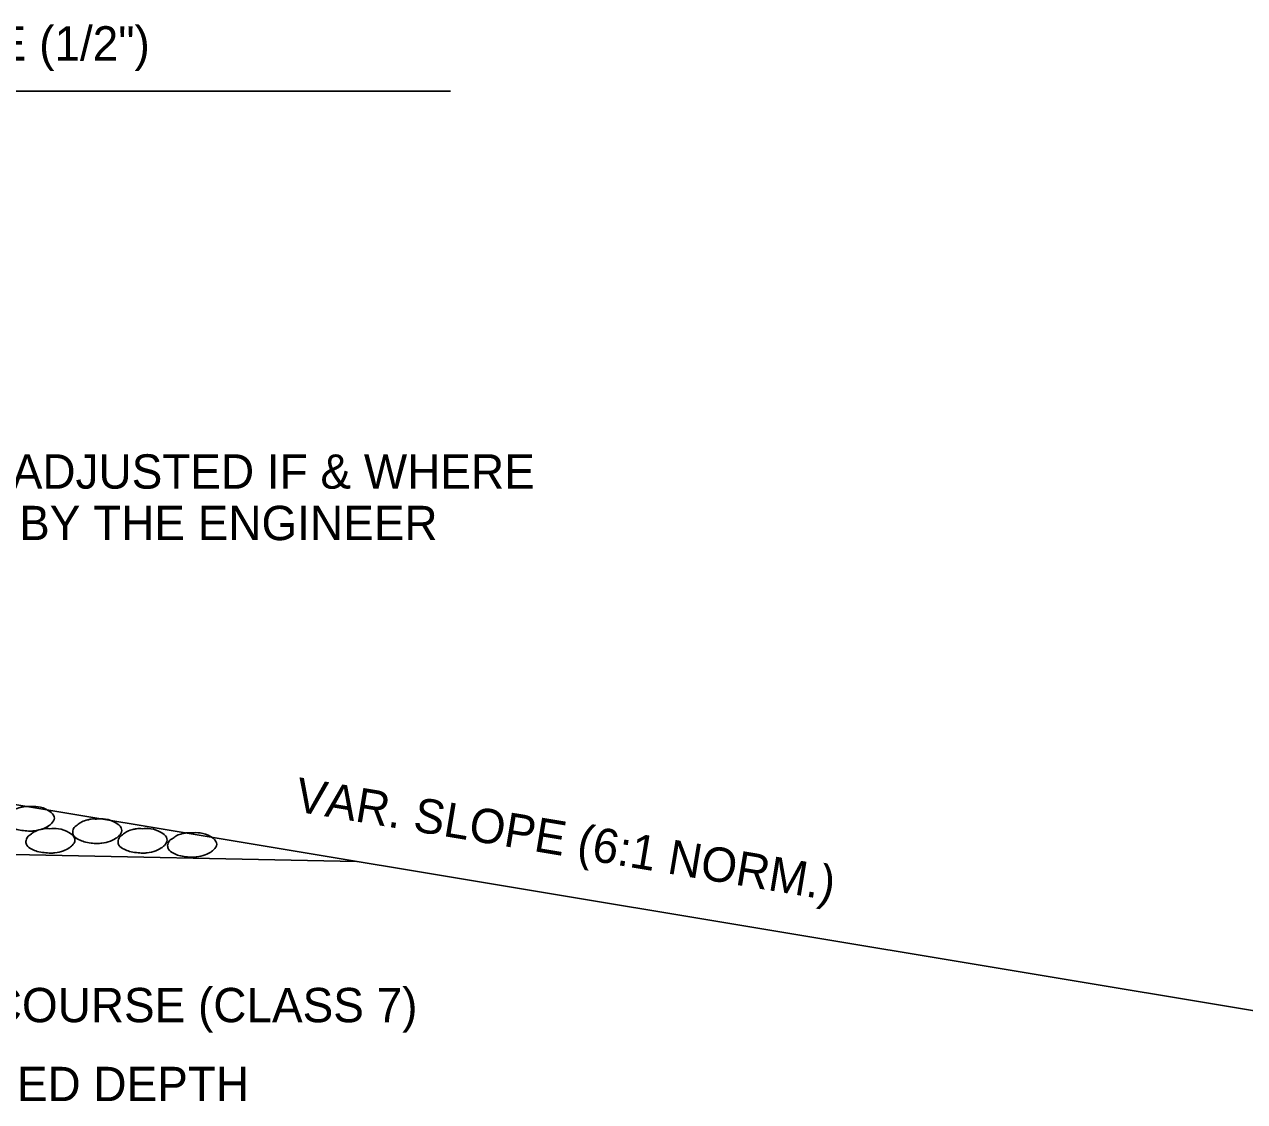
# Model space of a CAD drawing. Extents: x 1929624 to 1935547, y 596315 to 605721.
# Drawn here: x 1933138.6 to 1933351.8, y 604286.7 to 604475 of the extents above; entities that cross this region are included whole.
import ezdxf

# ---------------------------------------------------------------- set-up
doc = ezdxf.new("R2010")
doc.units = 0
doc.layers.add('Default', color=7, linetype='Continuous')

msp = doc.modelspace()

# ---------------------------------------------------------------- linework, layer by layer
at = {"layer": 'Default'}
for p, q in [((1933213.06, 604463.38), (1932972.32, 604463.38)), ((1932972.32, 604366.13), (1933363.55, 604300.92)), ((1932793.72, 604336.78), (1933196.64, 604328.73))]:
    msp.add_line(p, q, dxfattribs=at)
for points in [[(1933139.43, 604338.3), (1933140.94, 604338.29), (1933142.77, 604337.65), (1933143.69, 604336.79), (1933143.83, 604336.29), (1933143.33, 604335.36), (1933142.8, 604334.93), (1933141.83, 604334.45), (1933140.32, 604334.08), (1933139.59, 604334.03), (1933138.45, 604334.11), (1933137.24, 604334.33), (1933136.29, 604334.72), (1933135.4, 604335.42), (1933135.26, 604336.04), (1933135.52, 604336.82), (1933136.21, 604337.38), (1933136.86, 604337.82), (1933137.84, 604338.14), (1933138.47, 604338.29), (1933139.43, 604338.3)], [(1933151.21, 604336.13), (1933152.73, 604336.12), (1933154.55, 604335.48), (1933155.47, 604334.62), (1933155.61, 604334.12), (1933155.11, 604333.19), (1933154.58, 604332.77), (1933153.61, 604332.29), (1933152.1, 604331.91), (1933151.37, 604331.86), (1933150.23, 604331.94), (1933149.02, 604332.16), (1933148.07, 604332.55), (1933147.18, 604333.25), (1933147.04, 604333.88), (1933147.3, 604334.65), (1933147.99, 604335.22), (1933148.64, 604335.65), (1933149.62, 604335.98), (1933150.25, 604336.12), (1933151.21, 604336.13)], [(1933143.03, 604334.45), (1933144.54, 604334.44), (1933146.37, 604333.8), (1933147.29, 604332.94), (1933147.43, 604332.44), (1933146.93, 604331.51), (1933146.4, 604331.09), (1933145.43, 604330.6), (1933143.92, 604330.23), (1933143.19, 604330.18), (1933142.05, 604330.26), (1933140.84, 604330.48), (1933139.89, 604330.87), (1933139, 604331.57), (1933138.86, 604332.19), (1933139.12, 604332.97), (1933139.81, 604333.53), (1933140.46, 604333.97), (1933141.44, 604334.3), (1933142.07, 604334.44), (1933143.03, 604334.45)], [(1933159.15, 604334.45), (1933160.66, 604334.44), (1933162.48, 604333.8), (1933163.4, 604332.94), (1933163.54, 604332.44), (1933163.04, 604331.51), (1933162.51, 604331.09), (1933161.55, 604330.6), (1933160.03, 604330.23), (1933159.3, 604330.18), (1933158.16, 604330.26), (1933156.95, 604330.48), (1933156, 604330.87), (1933155.11, 604331.57), (1933154.97, 604332.19), (1933155.23, 604332.97), (1933155.92, 604333.53), (1933156.57, 604333.97), (1933157.56, 604334.3), (1933158.18, 604334.44), (1933159.15, 604334.45)], [(1933167.79, 604333.73), (1933169.31, 604333.72), (1933171.13, 604333.08), (1933172.05, 604332.22), (1933172.19, 604331.72), (1933171.69, 604330.79), (1933171.16, 604330.37), (1933170.19, 604329.89), (1933168.68, 604329.51), (1933167.95, 604329.47), (1933166.81, 604329.54), (1933165.6, 604329.76), (1933164.65, 604330.15), (1933163.76, 604330.85), (1933163.62, 604331.48), (1933163.88, 604332.25), (1933164.57, 604332.82), (1933165.22, 604333.25), (1933166.2, 604333.58), (1933166.83, 604333.72), (1933167.79, 604333.73)]]:
    msp.add_spline(points, degree=3, dxfattribs=at)

# ---------------------------------------------------------------- texts
for s, p in [('VAR. WIDTH ACHM SURFACE COURSE (1/2")', (1932988.71, 604468.7)), ('* THIS WIDTH MAY BE ADJUSTED IF & WHERE ', (1933049.46, 604393.88)), ('DIRECTED BY THE ENGINEER', (1933094.43, 604384.88)), ('AGGREGATE BASE COURSE (CLASS 7)', (1933055.68, 604300.62)), ('VARIABLE COMPACTED DEPTH', (1933055.68, 604286.83))]:
    msp.add_text(s, height=6, dxfattribs=at).set_placement(p)
msp.add_text('VAR. SLOPE (6:1 NORM.)', height=6, rotation=350.5384, dxfattribs=at).set_placement((1933185.63, 604337.52))

doc.saveas('drawing.dxf')
